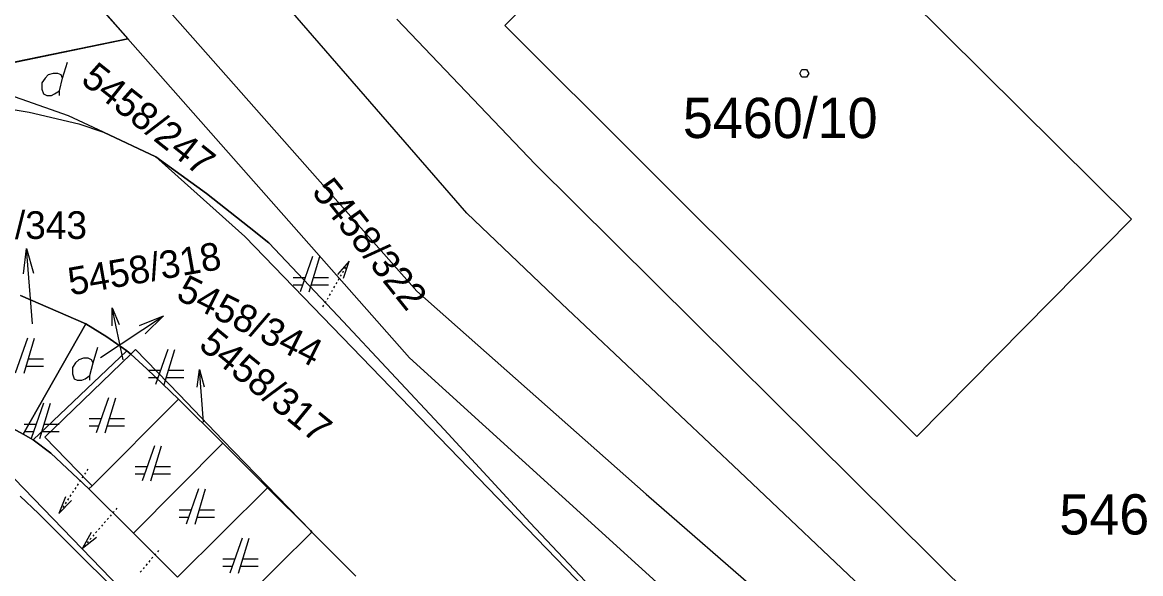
# Model space of a CAD drawing. Extents: x -263587 to -261993, y -1238795 to -1236748.
# Drawn here: x -262889.25 to -262844.84, y -1237119.72 to -1237097.8 of the extents above; entities that cross this region are included whole.
import ezdxf

# ---------------------------------------------------------------- set-up
doc = ezdxf.new("R2010")
doc.units = 0
doc.layers.add('Vrstva 1', color=7, linetype='Continuous')
doc.layers.add('Vrstva 3', color=7, linetype='Continuous')

msp = doc.modelspace()

# ---------------------------------------------------------------- linework, layer by layer
at = {"layer": 'Vrstva 1'}
for p, q in [((-262901.95, -1237079.28), (-262885.06, -1237098.46)), ((-262885.06, -1237098.46), (-262901.95, -1237079.28)), ((-262845.21, -1237105.62), (-262861.59, -1237089.36)), ((-262861.59, -1237089.36), (-262845.21, -1237105.62)), ((-262871.6, -1237105.38), (-262884.15, -1237090.92)), ((-262887.55, -1237092.66), (-262873.59, -1237108.49)), ((-262869.35, -1237097.18), (-262870.09, -1237097.93)), ((-262870.09, -1237097.93), (-262869.35, -1237097.18)), ((-262868.89, -1237103.44), (-262874.38, -1237097.67)), ((-262874.38, -1237097.67), (-262868.89, -1237103.44)), ((-262870.09, -1237097.93), (-262853.73, -1237114.26)), ((-262853.73, -1237114.26), (-262870.09, -1237097.93)), ((-262885.06, -1237098.46), (-262892.03, -1237099.89)), ((-262892.03, -1237099.89), (-262885.06, -1237098.46)), ((-262873.88, -1237111.14), (-262885.06, -1237098.46)), ((-262885.06, -1237098.46), (-262873.88, -1237111.14)), ((-262887.649, -1237100.017), (-262887.46, -1237099.387)), ((-262887.41, -1237101.52), (-262892.03, -1237099.89)), ((-262890.96, -1237101.04), (-262888.97, -1237101.37)), ((-262888.97, -1237101.37), (-262887.01, -1237101.84)), ((-262886.03, -1237102.17), (-262887.41, -1237101.52)), ((-262887.01, -1237101.84), (-262886.03, -1237102.17)), ((-262883.95, -1237103.15), (-262886.03, -1237102.17)), ((-262886.03, -1237102.17), (-262883.95, -1237103.15)), ((-262880.41, -1237106.31), (-262883.95, -1237103.15)), ((-262883.95, -1237103.15), (-262881.93, -1237104.61)), ((-262881.93, -1237104.61), (-262883.95, -1237103.15)), ((-262883.95, -1237103.15), (-262880.41, -1237106.31)), ((-262842.62, -1237129.5), (-262868.89, -1237103.44)), ((-262868.89, -1237103.44), (-262842.62, -1237129.5)), ((-262881.93, -1237104.61), (-262880.24, -1237105.94)), ((-262880.24, -1237105.94), (-262881.93, -1237104.61)), ((-262867.84, -1237108.98), (-262871.6, -1237105.38)), ((-262853.73, -1237114.26), (-262845.21, -1237105.62)), ((-262845.21, -1237105.62), (-262853.73, -1237114.26)), ((-262880.24, -1237105.94), (-262879.46, -1237106.56)), ((-262879.46, -1237106.56), (-262880.24, -1237105.94)), ((-262865.86, -1237121.37), (-262880.41, -1237106.31)), ((-262880.41, -1237106.31), (-262865.86, -1237121.37)), ((-262879.46, -1237106.56), (-262876.71, -1237109.48)), ((-262876.71, -1237109.48), (-262879.46, -1237106.56)), ((-262889.201, -1237107.803), (-262889.083, -1237106.79)), ((-262877.72, -1237107.11), (-262878.21, -1237108.51)), ((-262877.86, -1237108.51), (-262877.44, -1237107.11)), ((-262876.439, -1237107.592), (-262876.404, -1237107.532)), ((-262876.352, -1237107.441), (-262876.317, -1237107.38)), ((-262878.014, -1237107.95), (-262878.49, -1237107.95)), ((-262877.09, -1237107.95), (-262877.692, -1237107.95)), ((-262876.7, -1237108.048), (-262876.665, -1237107.987)), ((-262876.613, -1237107.896), (-262876.578, -1237107.835)), ((-262876.526, -1237107.744), (-262876.491, -1237107.683)), ((-262878.49, -1237108.23), (-262878.112, -1237108.23)), ((-262877.776, -1237108.23), (-262877.09, -1237108.23)), ((-262876.874, -1237108.351), (-262876.839, -1237108.29)), ((-262876.787, -1237108.199), (-262876.752, -1237108.139)), ((-262886.73, -1237109.79), (-262889.32, -1237108.66)), ((-262889.32, -1237108.66), (-262886.73, -1237109.79)), ((-262877.136, -1237108.806), (-262877.101, -1237108.746)), ((-262877.049, -1237108.655), (-262877.014, -1237108.594)), ((-262876.961, -1237108.503), (-262876.927, -1237108.442)), ((-262873.59, -1237108.49), (-262864.48, -1237116.56)), ((-262885.675, -1237109.869), (-262885.682, -1237109.155)), ((-262877.31, -1237109.11), (-262877.275, -1237109.049)), ((-262877.223, -1237108.958), (-262877.188, -1237108.898)), ((-262860.77, -1237115.65), (-262867.84, -1237108.98)), ((-262884.593, -1237109.849), (-262883.648, -1237109.464)), ((-262876.71, -1237109.48), (-262872.5, -1237113.99)), ((-262872.5, -1237113.99), (-262876.71, -1237109.48)), ((-262889.22, -1237114.17), (-262886.73, -1237109.79)), ((-262886.73, -1237109.79), (-262889.22, -1237114.17)), ((-262885.89, -1237110.3), (-262886.73, -1237109.79)), ((-262886.73, -1237109.79), (-262885.89, -1237110.3)), ((-262889.04, -1237110.35), (-262889.53, -1237111.75)), ((-262889.18, -1237111.75), (-262888.76, -1237110.35)), ((-262885.1, -1237110.86), (-262885.89, -1237110.3)), ((-262885.89, -1237110.3), (-262885.1, -1237110.86)), ((-262888.82, -1237114.4), (-262885.1, -1237110.86)), ((-262885.1, -1237110.86), (-262888.82, -1237114.4)), ((-262884.94, -1237110.99), (-262888.35, -1237114.29)), ((-262888.35, -1237114.29), (-262884.94, -1237110.99)), ((-262886.439, -1237111.337), (-262886.25, -1237110.707)), ((-262885.1, -1237110.86), (-262884.94, -1237110.99)), ((-262884.94, -1237110.99), (-262885.1, -1237110.86)), ((-262884.94, -1237110.99), (-262884.75, -1237110.81)), ((-262884.75, -1237110.81), (-262884.94, -1237110.99)), ((-262884.3, -1237111.57), (-262884.94, -1237110.99)), ((-262884.94, -1237110.99), (-262884.3, -1237111.57)), ((-262884.75, -1237110.81), (-262883.02, -1237112.6)), ((-262883.02, -1237112.6), (-262884.75, -1237110.81)), ((-262883.47, -1237110.8), (-262883.96, -1237112.2)), ((-262883.61, -1237112.2), (-262883.19, -1237110.8)), ((-262889.096, -1237111.47), (-262888.41, -1237111.47)), ((-262888.41, -1237111.19), (-262889.012, -1237111.19)), ((-262861.47, -1237122.4), (-262873.88, -1237111.14)), ((-262873.88, -1237111.14), (-262861.47, -1237122.4)), ((-262883.05, -1237112.78), (-262884.3, -1237111.57)), ((-262884.3, -1237111.57), (-262883.05, -1237112.78)), ((-262883.764, -1237111.64), (-262884.24, -1237111.64)), ((-262884.24, -1237111.92), (-262883.862, -1237111.92)), ((-262883.526, -1237111.92), (-262882.84, -1237111.92)), ((-262882.84, -1237111.64), (-262883.442, -1237111.64)), ((-262882.306, -1237112.305), (-262882.219, -1237111.596)), ((-262883.05, -1237112.78), (-262886.48, -1237116.22)), ((-262886.48, -1237116.22), (-262883.05, -1237112.78)), ((-262885.82, -1237112.72), (-262886.31, -1237114.12)), ((-262885.96, -1237114.12), (-262885.54, -1237112.72)), ((-262881.28, -1237114.53), (-262883.05, -1237112.78)), ((-262883.05, -1237112.78), (-262881.28, -1237114.53)), ((-262883.02, -1237112.6), (-262881.28, -1237114.41)), ((-262881.28, -1237114.41), (-262883.02, -1237112.6)), ((-262888.41, -1237112.94), (-262888.9, -1237114.34)), ((-262888.55, -1237114.34), (-262888.13, -1237112.94)), ((-262886.114, -1237113.56), (-262886.59, -1237113.56)), ((-262885.19, -1237113.56), (-262885.792, -1237113.56)), ((-262889.91, -1237113.79), (-262889.22, -1237114.17)), ((-262889.22, -1237114.17), (-262889.91, -1237113.79)), ((-262889.22, -1237114.17), (-262888.82, -1237114.4)), ((-262888.82, -1237114.4), (-262889.22, -1237114.17)), ((-262888.704, -1237113.78), (-262889.18, -1237113.78)), ((-262889.18, -1237114.06), (-262888.802, -1237114.06)), ((-262888.466, -1237114.06), (-262887.78, -1237114.06)), ((-262887.78, -1237113.78), (-262888.382, -1237113.78)), ((-262886.59, -1237113.84), (-262886.212, -1237113.84)), ((-262885.876, -1237113.84), (-262885.19, -1237113.84)), ((-262872.5, -1237113.99), (-262869.08, -1237117.69)), ((-262869.08, -1237117.69), (-262872.5, -1237113.99)), ((-262888.82, -1237114.4), (-262888.11, -1237114.92)), ((-262888.11, -1237114.92), (-262888.82, -1237114.4)), ((-262888.35, -1237114.29), (-262886.62, -1237116.08)), ((-262886.62, -1237116.08), (-262888.35, -1237114.29)), ((-262881.28, -1237114.53), (-262884.84, -1237118.1)), ((-262884.84, -1237118.1), (-262881.28, -1237114.53)), ((-262884, -1237114.63), (-262884.49, -1237116.03)), ((-262884.14, -1237116.03), (-262883.72, -1237114.63)), ((-262881.28, -1237114.41), (-262879.54, -1237116.21)), ((-262879.54, -1237116.21), (-262881.28, -1237114.41)), ((-262879.51, -1237116.3), (-262881.28, -1237114.53)), ((-262881.28, -1237114.53), (-262879.51, -1237116.3)), ((-262888.11, -1237114.92), (-262886.61, -1237116.35)), ((-262886.61, -1237116.35), (-262888.11, -1237114.92)), ((-262884.294, -1237115.47), (-262884.77, -1237115.47)), ((-262883.37, -1237115.47), (-262883.972, -1237115.47)), ((-262878.84, -1237127.04), (-262889.95, -1237115.54)), ((-262889.95, -1237115.54), (-262878.84, -1237127.04)), ((-262886.841, -1237115.853), (-262886.879, -1237115.912)), ((-262886.746, -1237115.707), (-262886.784, -1237115.765)), ((-262886.65, -1237115.56), (-262886.688, -1237115.619)), ((-262884.77, -1237115.75), (-262884.392, -1237115.75)), ((-262884.056, -1237115.75), (-262883.37, -1237115.75)), ((-262843.53, -1237132.01), (-262860.77, -1237115.65)), ((-262887.128, -1237116.293), (-262887.166, -1237116.352)), ((-262887.032, -1237116.146), (-262887.07, -1237116.205)), ((-262886.937, -1237116), (-262886.975, -1237116.058)), ((-262886.62, -1237116.08), (-262886.48, -1237116.22)), ((-262886.48, -1237116.22), (-262886.62, -1237116.08)), ((-262886.48, -1237116.22), (-262886.61, -1237116.35)), ((-262886.61, -1237116.35), (-262886.48, -1237116.22)), ((-262886.61, -1237116.35), (-262884.84, -1237118.1)), ((-262884.84, -1237118.1), (-262886.61, -1237116.35)), ((-262879.51, -1237116.3), (-262883.09, -1237119.85)), ((-262883.09, -1237119.85), (-262879.51, -1237116.3)), ((-262882.25, -1237116.35), (-262882.74, -1237117.75)), ((-262882.39, -1237117.75), (-262881.97, -1237116.35)), ((-262879.54, -1237116.21), (-262877.8, -1237118)), ((-262877.8, -1237118), (-262879.54, -1237116.21)), ((-262877.8, -1237118), (-262879.51, -1237116.3)), ((-262879.51, -1237116.3), (-262877.8, -1237118)), ((-262888.61, -1237117.32), (-262889.34, -1237116.64)), ((-262889.34, -1237116.64), (-262888.61, -1237117.32)), ((-262887.414, -1237116.733), (-262887.453, -1237116.792)), ((-262887.319, -1237116.586), (-262887.357, -1237116.645)), ((-262887.223, -1237116.44), (-262887.262, -1237116.498)), ((-262864.48, -1237116.56), (-262844.64, -1237133.78)), ((-262887.701, -1237117.173), (-262887.739, -1237117.231)), ((-262887.606, -1237117.026), (-262887.644, -1237117.085)), ((-262887.51, -1237116.88), (-262887.548, -1237116.938)), ((-262885.604, -1237117.242), (-262885.65, -1237117.295)), ((-262885.49, -1237117.11), (-262885.536, -1237117.163)), ((-262882.544, -1237117.19), (-262883.02, -1237117.19)), ((-262881.62, -1237117.19), (-262882.222, -1237117.19)), ((-262887.54, -1237118.4), (-262888.61, -1237117.32)), ((-262888.61, -1237117.32), (-262887.54, -1237118.4)), ((-262885.948, -1237117.64), (-262885.993, -1237117.693)), ((-262885.833, -1237117.507), (-262885.879, -1237117.56)), ((-262885.719, -1237117.375), (-262885.765, -1237117.428)), ((-262883.02, -1237117.47), (-262882.642, -1237117.47)), ((-262882.306, -1237117.47), (-262881.62, -1237117.47)), ((-262869.08, -1237117.69), (-262863, -1237124.16)), ((-262863, -1237124.16), (-262869.08, -1237117.69)), ((-262886.405, -1237118.169), (-262886.451, -1237118.222)), ((-262886.291, -1237118.037), (-262886.337, -1237118.09)), ((-262886.176, -1237117.905), (-262886.222, -1237117.957)), ((-262886.062, -1237117.772), (-262886.108, -1237117.825)), ((-262884.84, -1237118.1), (-262883.09, -1237119.85)), ((-262883.09, -1237119.85), (-262884.84, -1237118.1)), ((-262877.75, -1237118.06), (-262881.33, -1237121.61)), ((-262881.33, -1237121.61), (-262877.75, -1237118.06)), ((-262877.75, -1237118.06), (-262877.8, -1237118)), ((-262877.8, -1237118), (-262877.75, -1237118.06)), ((-262876, -1237119.82), (-262877.75, -1237118.06)), ((-262877.75, -1237118.06), (-262876, -1237119.82)), ((-262883.65, -1237122.25), (-262887.54, -1237118.4)), ((-262887.54, -1237118.4), (-262883.65, -1237122.25)), ((-262886.749, -1237118.567), (-262886.794, -1237118.62)), ((-262886.634, -1237118.434), (-262886.68, -1237118.487)), ((-262886.52, -1237118.302), (-262886.565, -1237118.355)), ((-262880.52, -1237118.3), (-262881.01, -1237119.7)), ((-262880.66, -1237119.7), (-262880.24, -1237118.3)), ((-262884.067, -1237119.066), (-262884.113, -1237119.119)), ((-262883.954, -1237118.933), (-262883.999, -1237118.986)), ((-262883.84, -1237118.8), (-262883.885, -1237118.853)), ((-262884.408, -1237119.466), (-262884.454, -1237119.519)), ((-262884.294, -1237119.332), (-262884.34, -1237119.386)), ((-262884.181, -1237119.199), (-262884.226, -1237119.253)), ((-262880.814, -1237119.14), (-262881.29, -1237119.14)), ((-262881.29, -1237119.42), (-262880.912, -1237119.42)), ((-262880.576, -1237119.42), (-262879.89, -1237119.42)), ((-262879.89, -1237119.14), (-262880.492, -1237119.14)), ((-262884.522, -1237119.599), (-262884.567, -1237119.652))]:
    msp.add_line(p, q, dxfattribs=at)
for points in [[(-262887.775, -1237100.71), (-262887.775, -1237100.521), (-262887.649, -1237100.017), (-262887.712, -1237099.891), (-262887.838, -1237099.828), (-262888.027, -1237099.828), (-262888.216, -1237099.891), (-262888.342, -1237100.017), (-262888.468, -1237100.206), (-262888.468, -1237100.458), (-262888.405, -1237100.647), (-262888.279, -1237100.71), (-262888.09, -1237100.71), (-262887.964, -1237100.647), (-262887.775, -1237100.521)], [(-262888.84, -1237109.78), (-262889.083, -1237106.79), (-262888.802, -1237107.77)], [(-262876.492, -1237107.966), (-262876.264, -1237107.289), (-262876.734, -1237107.826)], [(-262885.25, -1237111.21), (-262885.682, -1237109.155), (-262885.401, -1237109.811)], [(-262886.15, -1237111.12), (-262883.648, -1237109.464), (-262884.372, -1237110.183)], [(-262886.565, -1237112.03), (-262886.565, -1237111.841), (-262886.439, -1237111.337), (-262886.502, -1237111.211), (-262886.628, -1237111.148), (-262886.817, -1237111.148), (-262887.006, -1237111.211), (-262887.132, -1237111.337), (-262887.258, -1237111.526), (-262887.258, -1237111.778), (-262887.195, -1237111.967), (-262887.069, -1237112.03), (-262886.88, -1237112.03), (-262886.754, -1237111.967), (-262886.565, -1237111.841)], [(-262882.06, -1237113.69), (-262882.219, -1237111.596), (-262882.027, -1237112.283)], [(-262887.532, -1237116.656), (-262887.797, -1237117.319), (-262887.297, -1237116.809)], [(-262886.511, -1237118.078), (-262886.863, -1237118.699), (-262886.299, -1237118.261)]]:
    msp.add_lwpolyline(points, dxfattribs=at)
msp.add_lwpolyline([(-262858.11, -1237099.68), (-262858.02, -1237099.83), (-262858.11, -1237099.98), (-262858.29, -1237099.98), (-262858.38, -1237099.83), (-262858.29, -1237099.68)], close=True, dxfattribs=at)
at = {"layer": 'Vrstva 3'}
msp.add_lwpolyline([(-262885.055, -1237098.456), (-262892.03, -1237099.89), (-262895.79, -1237095.25), (-262901.89, -1237088.99), (-262919.88, -1237072.48), (-262925.51, -1237068.03), (-262915.88, -1237068.48), (-262901.95, -1237079.28)], close=True, dxfattribs=at)

# ---------------------------------------------------------------- texts
at = {"layer": 'Vrstva 1'}
for s, rotation, p in [('5458/247', 321.6012, (-262886.973, -1237100.172)), ('5458/322', 308.6524, (-262877.792, -1237104.548)), ('5458/318', 9.9695, (-262887.33, -1237108.66)), ('5458/344', 333.4041, (-262883.194, -1237108.776)), ('5458/317', 320.6845, (-262882.297, -1237110.711))]:
    msp.add_text(s, height=1.1, rotation=rotation, dxfattribs=at).set_placement(p)
for s, height, p in [('5460/10', 1.6, (-262863.02, -1237102.4)), ('5458/343', 1.1, (-262892.815, -1237106.41)), ('5460/14', 1.6, (-262848.071, -1237118.16))]:
    msp.add_text(s, height=height, dxfattribs=at).set_placement(p)

doc.saveas('drawing.dxf')
